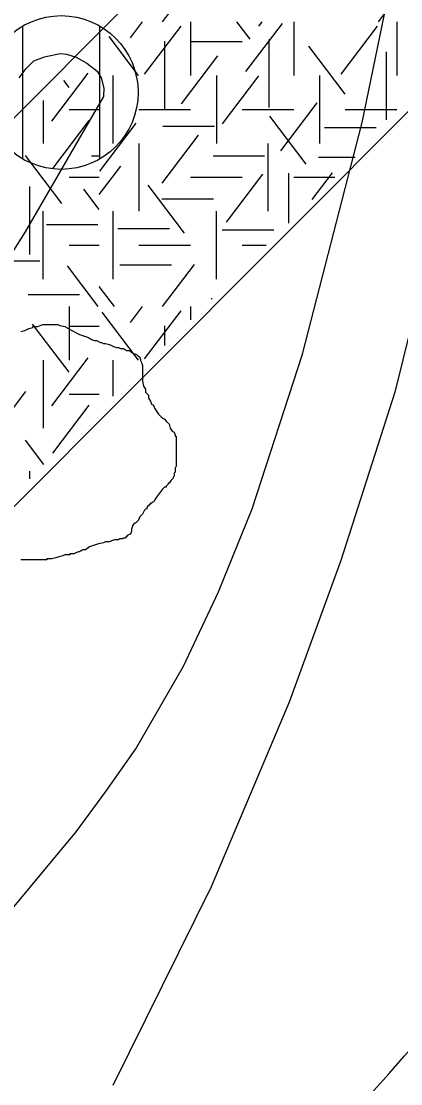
# Model space of a CAD drawing. Extents: x 419101 to 420177, y 4451541 to 4452254.
# Drawn here: x 420143.29 to 420153.18, y 4451892.61 to 4451920.26 of the extents above; entities that cross this region are included whole.
import ezdxf

# ---------------------------------------------------------------- set-up
doc = ezdxf.new("R2010")
doc.units = 0
for name, color, linetype in [('3_HALİHAZIR', 7, 'Continuous'), ('Level 3', 7, 'Continuous'), ('Level 41', 7, 'Continuous'), ('Level 62', 7, 'Continuous'), ('TRAMVAY_HATTI', 7, 'Continuous')]:
    doc.layers.add(name, color=color, linetype=linetype)

msp = doc.modelspace()

# ---------------------------------------------------------------- linework, layer by layer
at = {"layer": '3_HALİHAZIR'}
for p, q in [((420143.335, 4451916.673), (420143.335, 4451920.133)), ((420145.335, 4451916.673), (420145.335, 4451920.133))]:
    msp.add_line(p, q, dxfattribs=at)
for points in [[(420156.887, 4451954.633), (420157.302, 4451944.016), (420157.304, 4451940.428), (420157.152, 4451935.66), (420156.817, 4451931.004), (420156.365, 4451926.683), (420155.632, 4451921.95), (420154.681, 4451917.302), (420153.018, 4451910.604), (420151.613, 4451906.226), (420150.27, 4451902.538), (420148.236, 4451897.73), (420145.674, 4451892.56)], [(420138.057, 4451892.045), (420139.863, 4451893.806), (420141.627, 4451895.583), (420143.112, 4451897.218), (420144.719, 4451899.167), (420145.492, 4451900.215), (420146.278, 4451901.32), (420147.522, 4451903.478), (420148.432, 4451905.411), (420149.309, 4451907.566), (420150.614, 4451911.596), (420152.174, 4451917.62), (420152.863, 4451920.994), (420153.487, 4451925.035), (420154.112, 4451930.21), (420154.472, 4451934.451), (420154.546, 4451937.282), (420154.513, 4451940.368)], [(420143.242, 4451918.785), (420143.422, 4451919.026), (420143.623, 4451919.229), (420143.895, 4451919.33), (420144.303, 4451919.416), (420144.467, 4451919.404), (420144.727, 4451919.326), (420144.998, 4451919.169), (420145.266, 4451918.959), (420145.376, 4451918.785), (420145.445, 4451918.518), (420145.435, 4451918.297), (420143.396, 4451914.773), (420141.264, 4451911.413)]]:
    msp.add_lwpolyline(points, dxfattribs=at)
msp.add_circle((420144.335, 4451918.403), 2, dxfattribs=at)
at = {"layer": 'Level 3'}
for points in [[(420143.387, 4451912.211), (420143.491, 4451912.263), (420143.594, 4451912.289), (420143.594, 4451912.315), (420143.62, 4451912.315), (420143.646, 4451912.315), (420143.724, 4451912.315), (420143.854, 4451912.367), (420143.958, 4451912.367), (420144.035, 4451912.367), (420144.087, 4451912.367), (420144.165, 4451912.367), (420144.217, 4451912.367), (420144.243, 4451912.367), (420144.295, 4451912.341), (420144.425, 4451912.315), (420144.606, 4451912.211), (420144.814, 4451912.107), (420145.047, 4451912.029), (420145.125, 4451911.977), (420145.203, 4451911.951), (420145.255, 4451911.951), (420145.307, 4451911.925), (420145.358, 4451911.899), (420145.384, 4451911.899), (420145.436, 4451911.873), (420145.488, 4451911.873), (420145.592, 4451911.847), (420145.696, 4451911.795), (420145.773, 4451911.769), (420145.825, 4451911.769), (420145.877, 4451911.743), (420145.929, 4451911.743), (420145.955, 4451911.743), (420146.033, 4451911.692), (420146.111, 4451911.692), (420146.163, 4451911.64), (420146.214, 4451911.614), (420146.292, 4451911.588), (420146.344, 4451911.536), (420146.37, 4451911.536), (420146.396, 4451911.458), (420146.396, 4451911.432), (420146.422, 4451911.38), (420146.448, 4451911.302), (420146.448, 4451911.276), (420146.448, 4451911.198), (420146.448, 4451911.146), (420146.448, 4451911.068), (420146.448, 4451911.042), (420146.448, 4451910.964), (420146.448, 4451910.887), (420146.474, 4451910.757), (420146.526, 4451910.679), (420146.526, 4451910.601), (420146.604, 4451910.523), (420146.604, 4451910.445), (420146.655, 4451910.367), (420146.681, 4451910.289), (420146.733, 4451910.263), (420146.759, 4451910.185), (420146.811, 4451910.107), (420146.863, 4451910.03), (420146.941, 4451909.952), (420147.019, 4451909.9), (420147.07, 4451909.848), (420147.096, 4451909.822), (420147.148, 4451909.77), (420147.174, 4451909.666), (420147.226, 4451909.588), (420147.278, 4451909.562), (420147.304, 4451909.484), (420147.304, 4451909.458), (420147.33, 4451909.458), (420147.33, 4451909.432), (420147.33, 4451909.406), (420147.33, 4451909.354), (420147.33, 4451909.251), (420147.33, 4451909.199), (420147.33, 4451909.121), (420147.33, 4451909.043), (420147.33, 4451908.965), (420147.33, 4451908.887), (420147.33, 4451908.809), (420147.33, 4451908.757), (420147.33, 4451908.679), (420147.304, 4451908.627), (420147.304, 4451908.523), (420147.278, 4451908.497), (420147.278, 4451908.42), (420147.252, 4451908.394), (420147.252, 4451908.368), (420147.2, 4451908.316), (420147.148, 4451908.238), (420147.122, 4451908.238), (420147.122, 4451908.212), (420147.096, 4451908.186), (420147.07, 4451908.16), (420147.07, 4451908.134), (420147.045, 4451908.134), (420147.019, 4451908.134)], [(420143.283, 4451912.185), (420143.387, 4451912.211)], [(420147.019, 4451908.134), (420146.967, 4451908.082), (420146.811, 4451907.874), (420146.759, 4451907.796), (420146.733, 4451907.744), (420146.707, 4451907.744), (420146.681, 4451907.718), (420146.655, 4451907.718), (420146.655, 4451907.692), (420146.629, 4451907.692), (420146.629, 4451907.666), (420146.604, 4451907.666), (420146.604, 4451907.64), (420146.578, 4451907.64), (420146.552, 4451907.563), (420146.526, 4451907.563), (420146.5, 4451907.537), (420146.448, 4451907.433), (420146.37, 4451907.355), (420146.344, 4451907.277), (420146.266, 4451907.199), (420146.24, 4451907.199), (420146.214, 4451907.173), (420146.214, 4451907.147), (420146.188, 4451907.147), (420146.188, 4451907.121), (420146.163, 4451907.043), (420146.163, 4451906.991), (420146.137, 4451906.913), (420146.059, 4451906.887), (420146.059, 4451906.861), (420146.033, 4451906.861), (420146.033, 4451906.835), (420146.007, 4451906.835), (420146.007, 4451906.809), (420145.981, 4451906.809), (420145.955, 4451906.809), (420145.929, 4451906.784), (420145.903, 4451906.784), (420145.877, 4451906.784), (420145.851, 4451906.784), (420145.825, 4451906.758), (420145.799, 4451906.758), (420145.773, 4451906.758), (420145.747, 4451906.758), (420145.722, 4451906.758), (420145.644, 4451906.732), (420145.592, 4451906.706), (420145.514, 4451906.706), (420145.488, 4451906.706), (420145.436, 4451906.68), (420145.307, 4451906.654), (420145.073, 4451906.576), (420144.969, 4451906.498), (420144.891, 4451906.498), (420144.866, 4451906.472), (420144.84, 4451906.472), (420144.814, 4451906.446), (420144.788, 4451906.446), (420144.71, 4451906.42), (420144.658, 4451906.394), (420144.632, 4451906.394), (420144.606, 4451906.394), (420144.58, 4451906.394), (420144.554, 4451906.394), (420144.554, 4451906.368), (420144.528, 4451906.368), (420144.502, 4451906.368), (420144.425, 4451906.368), (420144.373, 4451906.342), (420144.269, 4451906.316), (420144.191, 4451906.29), (420144.087, 4451906.264), (420144.035, 4451906.264), (420144.009, 4451906.264), (420143.984, 4451906.264), (420143.958, 4451906.264), (420143.958, 4451906.238), (420143.932, 4451906.238), (420143.906, 4451906.238), (420143.88, 4451906.238), (420143.854, 4451906.238), (420143.828, 4451906.238), (420143.802, 4451906.238), (420143.776, 4451906.238), (420143.75, 4451906.238), (420143.724, 4451906.238), (420143.646, 4451906.238), (420143.594, 4451906.238), (420143.517, 4451906.238), (420143.465, 4451906.238), (420143.439, 4451906.238), (420143.413, 4451906.238), (420143.361, 4451906.238), (420143.283, 4451906.238)]]:
    msp.add_lwpolyline(points, dxfattribs=at)
at = {"layer": 'Level 41'}
for p, q in [((420146.972, 4451920.245), (420147.801, 4451921.336)), ((420152.592, 4451920.245), (420153.129, 4451920.951)), ((420146.135, 4451919.828), (420146.452, 4451920.245)), ((420146.506, 4451918.882), (420147.455, 4451920.132)), ((420147.701, 4451920.245), (420147.701, 4451918.847)), ((420149.25, 4451919.793), (420148.906, 4451920.245)), ((420149.143, 4451918.951), (420150.093, 4451920.201)), ((420149.476, 4451920.125), (420149.567, 4451920.245)), ((420150.387, 4451920.245), (420150.387, 4451918.847)), ((420151.62, 4451918.882), (420152.569, 4451920.132)), ((420153.073, 4451920.245), (420153.073, 4451918.847)), ((420146.346, 4451918.847), (420145.579, 4451919.858)), ((420147.026, 4451919.743), (420147.026, 4451917.976)), ((420147.701, 4451919.731), (420149.044, 4451919.731)), ((420149.743, 4451919.778), (420149.743, 4451918.011)), ((420151.727, 4451918.356), (420150.778, 4451919.605)), ((420147.466, 4451918.11), (420148.415, 4451919.36)), ((420152.791, 4451919.457), (420152.791, 4451917.69)), ((420144.086, 4451917.654), (420145.035, 4451918.904)), ((420144.538, 4451918.531), (420144.399, 4451918.714)), ((420144.537, 4451918.848), (420144.537, 4451918.847)), ((420144.537, 4451918.848), (420144.537, 4451918.847)), ((420145.687, 4451917.08), (420145.687, 4451918.847)), ((420148.373, 4451918.847), (420148.373, 4451917.08)), ((420148.532, 4451917.585), (420149.481, 4451918.835)), ((420151.059, 4451918.847), (420151.059, 4451917.08)), ((420143.866, 4451918.198), (420143.866, 4451917.08)), ((420143.866, 4451918.198), (420143.866, 4451917.08)), ((420144.537, 4451917.963), (420145.325, 4451917.963)), ((420146.358, 4451917.963), (420147.701, 4451917.963)), ((420149.044, 4451917.963), (420150.387, 4451917.963)), ((420150.049, 4451916.884), (420151, 4451918.133)), ((420151.73, 4451917.963), (420153.073, 4451917.963)), ((420144.112, 4451916.428), (420145.062, 4451917.677)), ((420145.335, 4451916.359), (420146.284, 4451917.608)), ((420150.715, 4451916.534), (420149.765, 4451917.783)), ((420146.982, 4451917.529), (420148.325, 4451917.529)), ((420151.19, 4451917.493), (420152.533, 4451917.493)), ((420146.358, 4451917.08), (420146.358, 4451915.313)), ((420146.96, 4451916.042), (420147.909, 4451917.292)), ((420149.716, 4451917.08), (420149.716, 4451915.313)), ((420144.351, 4451915.516), (420143.402, 4451916.765)), ((420145.121, 4451916.756), (420145.325, 4451916.756)), ((420148.288, 4451916.756), (420149.631, 4451916.756)), ((420151.03, 4451916.723), (420151.989, 4451916.723)), ((420145.325, 4451915.75), (420145.884, 4451916.486)), ((420148.637, 4451915.026), (420149.587, 4451916.276)), ((420150.248, 4451916.308), (420150.248, 4451915.004)), ((420150.872, 4451915.62), (420151.397, 4451916.311)), ((420143.512, 4451915.958), (420143.512, 4451914.19)), ((420144.537, 4451916.196), (420145.325, 4451916.196)), ((420147.545, 4451914.745), (420146.596, 4451915.995)), ((420147.701, 4451916.196), (420149.044, 4451916.196)), ((420150.387, 4451916.196), (420151.455, 4451916.196)), ((420145.325, 4451915.356), (420144.919, 4451915.89)), ((420146.955, 4451915.636), (420148.298, 4451915.636)), ((420143.866, 4451913.545), (420143.866, 4451915.313)), ((420145.687, 4451913.545), (420145.687, 4451915.313)), ((420148.373, 4451913.545), (420148.373, 4451915.313)), ((420143.948, 4451914.97), (420145.291, 4451914.97)), ((420145.81, 4451914.864), (420147.153, 4451914.864)), ((420148.527, 4451914.83), (420149.87, 4451914.83)), ((420144.537, 4451914.429), (420145.325, 4451914.429)), ((420146.358, 4451914.429), (420147.701, 4451914.429)), ((420149.044, 4451914.429), (420149.666, 4451914.429)), ((420142.43, 4451914.022), (420143.773, 4451914.022)), ((420145.296, 4451912.836), (420144.494, 4451913.892)), ((420145.864, 4451913.918), (420147.206, 4451913.918)), ((420146.972, 4451912.836), (420147.801, 4451913.927)), ((420145.719, 4451912.836), (420145.325, 4451913.354)), ((420143.469, 4451913.148), (420144.812, 4451913.148)), ((420148.234, 4451913.042), (420148.261, 4451913.042)), ((420144.537, 4451912.836), (420144.537, 4451911.438)), ((420144.537, 4451912.836), (420144.537, 4451911.438)), ((420146.346, 4451911.438), (420145.397, 4451912.688)), ((420146.135, 4451912.419), (420146.452, 4451912.836)), ((420146.506, 4451911.473), (420147.455, 4451912.723)), ((420147.701, 4451912.836), (420147.701, 4451912.489)), ((420144.538, 4451911.122), (420143.589, 4451912.371)), ((420144.537, 4451912.322), (420145.325, 4451912.322)), ((420147.026, 4451912.334), (420147.026, 4451911.822)), ((420143.866, 4451911.438), (420143.866, 4451909.671)), ((420143.866, 4451911.438), (420143.866, 4451909.671)), ((420144.086, 4451910.245), (420145.035, 4451911.495)), ((420145.687, 4451910.5), (420145.687, 4451911.438)), ((420142.461, 4451909.37), (420143.41, 4451910.62)), ((420144.537, 4451910.554), (420145.325, 4451910.554)), ((420144.112, 4451909.019), (420145.062, 4451910.268)), ((420143.885, 4451908.72), (420143.402, 4451909.356)), ((420143.512, 4451908.549), (420143.512, 4451908.352))]:
    msp.add_line(p, q, dxfattribs=at)
at = {"layer": 'Level 62'}
for p, q in [((420133.629, 4451898.142), (420162.031, 4451926.587)), ((420123.089, 4451897.705), (420146.589, 4451921.237))]:
    msp.add_line(p, q, dxfattribs=at)
at = {"layer": 'TRAMVAY_HATTI'}
msp.add_arc((420104.509, 4451936.306), 65, 313.23746, 347.47845, dxfattribs=at)

doc.saveas('drawing.dxf')
